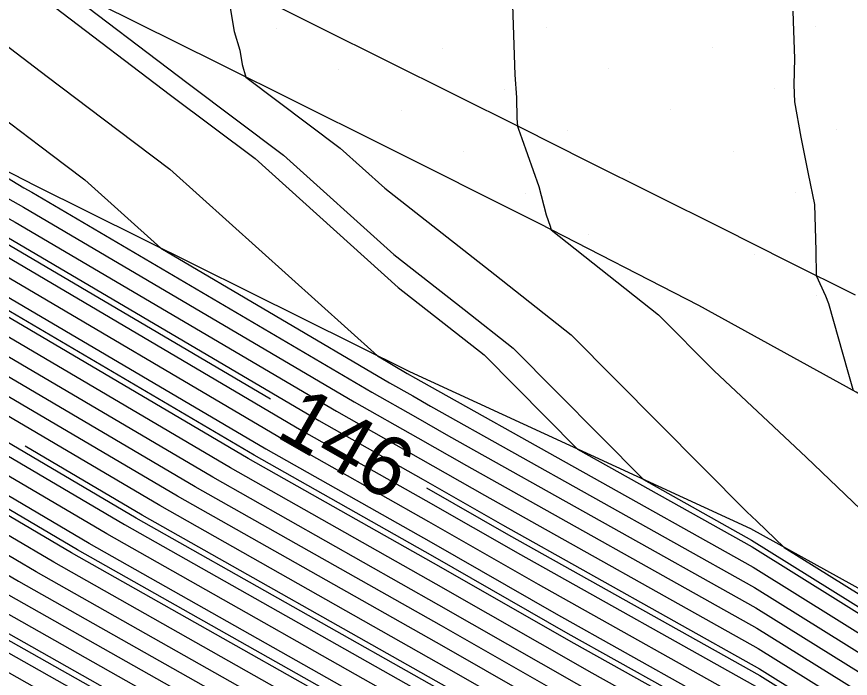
# Model space of a CAD drawing. Extents: x 2354170 to 2357230, y 866100 to 868290.
# Drawn here: x 2355234.51 to 2355262.37, y 867400.13 to 867422.25 of the extents above; entities that cross this region are included whole.
import ezdxf

# ---------------------------------------------------------------- set-up
doc = ezdxf.new("R2010")
doc.units = 0
for name, color, linetype in [('Default', 7, 'Continuous'), ('DTM Contours Major', 7, 'Continuous'), ('DTM Contours Minor', 7, 'Continuous'), ('DTM Contours Minor Text', 7, 'Continuous'), ('Exist DTM Breakline', 7, 'Continuous'), ('Exist DTM Scan Elevation Point', 7, 'Continuous'), ('Exist Roads EOP', 7, 'Continuous'), ('PH Exist DTM Breakline', 7, 'Continuous')]:
    doc.layers.add(name, color=color, linetype=linetype)

msp = doc.modelspace()

# ---------------------------------------------------------------- linework, layer by layer
at = {"layer": 'Default'}
for points in [[(2355192.812, 867440.624), (2355193.949, 867439.768), (2355195.388, 867438.69), (2355206.427, 867432.079), (2355206.938, 867431.728), (2355208.509, 867430.521), (2355208.638, 867430.43), (2355208.737, 867430.362), (2355208.813, 867430.307), (2355209.264, 867429.941), (2355232.009, 867416.082), (2355234.182, 867414.886), (2355244.609, 867408.747), (2355248.098, 867406.774), (2355250.744, 867405.262), (2355259.336, 867400.451), (2355263.605, 867397.789), (2355269.825, 867393.842), (2355276.331, 867389.237), (2355277.752, 867388.019)], [(2355262.299, 867384.671), (2355257.783, 867388.258), (2355257.651, 867388.332), (2355249.842, 867392.796), (2355232.803, 867402.43), (2355228.596, 867404.907), (2355213.717, 867413.097), (2355204.342, 867418.809), (2355203.654, 867419.229), (2355193.368, 867425.265), (2355187.08, 867428.432), (2355182.197, 867431.311), (2355176.175, 867435.307)], [(2355211.302, 867434.261), (2355212.896, 867433.144), (2355215.912, 867431.05), (2355218.242, 867429.399), (2355231.958, 867418.233), (2355234.753, 867416.53), (2355235.02, 867416.383), (2355246.38, 867409.694), (2355247.837, 867408.871), (2355248.941, 867408.24), (2355259.212, 867402.489), (2355264.314, 867399.307), (2355271.749, 867394.59), (2355275.355, 867392.037), (2355279.952, 867388.096), (2355281.22, 867387.914), (2355282.325, 867387.255), (2355285.016, 867387.535), (2355283.847, 867385.793), (2355284.488, 867384.975), (2355284.765, 867383.691), (2355288.731, 867379.455), (2355289.943, 867378.496)], [(2355286.118, 867377.057), (2355281.049, 867382.472), (2355280.748, 867383.863), (2355279.301, 867384.072), (2355277.632, 867385.503), (2355267.26, 867392.846), (2355262.66, 867395.765), (2355259.502, 867397.734), (2355253.147, 867401.292), (2355248.447, 867403.979), (2355242.248, 867407.484), (2355233.065, 867412.89), (2355228.351, 867415.485), (2355207.68, 867428.08), (2355206.162, 867429.005), (2355204.245, 867430.13), (2355202.852, 867430.831)], [(2355208.306, 867429.818), (2355231.095, 867415.933), (2355233.903, 867414.387), (2355244.019, 867408.431), (2355248.185, 867406.075), (2355251.345, 867404.269), (2355259.378, 867399.772), (2355263.369, 867397.283), (2355269.184, 867393.593), (2355276.656, 867388.303), (2355279.58, 867385.797), (2355281.777, 867385.48), (2355281.914, 867385.398), (2355282.249, 867385.433), (2355282.104, 867385.216), (2355282.184, 867385.114), (2355282.642, 867382.994), (2355289.185, 867376.004), (2355292.151, 867373.66), (2355294.345, 867371.427), (2355296.448, 867368.717), (2355304.108, 867359.282), (2355308.101, 867352.969)], [(2355215.099, 867429.702), (2355224.393, 867422.135), (2355233.839, 867416.38), (2355234.741, 867415.884), (2355245.79, 867409.378), (2355247.924, 867408.172), (2355249.542, 867407.247), (2355259.253, 867401.81), (2355264.078, 867398.801), (2355271.108, 867394.341), (2355275.68, 867391.104), (2355279.859, 867387.522), (2355281.359, 867387.305), (2355282.223, 867386.791), (2355284.324, 867387.009), (2355283.411, 867385.649), (2355283.912, 867385.01), (2355284.234, 867383.517), (2355288.844, 867378.592), (2355293.091, 867375.235), (2355296.233, 867372.037), (2355299.245, 867368.156), (2355304.938, 867361.144), (2355309.734, 867353.563)], [(2355208.097, 867429.239), (2355230.18, 867415.783), (2355233.624, 867413.888), (2355243.429, 867408.115), (2355248.272, 867405.376), (2355251.945, 867403.277), (2355259.419, 867399.092), (2355263.132, 867396.777), (2355268.543, 867393.344), (2355276.981, 867387.37), (2355279.487, 867385.222), (2355281.659, 867384.909), (2355282.111, 867382.82), (2355289.299, 867375.141), (2355291.837, 867373.135), (2355293.715, 867371.224), (2355295.515, 867368.904), (2355303.831, 867358.661), (2355307.557, 867352.771)], [(2355207.889, 867428.659), (2355229.266, 867415.634), (2355233.345, 867413.389), (2355242.838, 867407.799), (2355248.36, 867404.678), (2355252.546, 867402.284), (2355259.461, 867398.413), (2355262.896, 867396.271), (2355267.901, 867393.095), (2355277.306, 867386.436), (2355279.394, 867384.647), (2355281.204, 867384.386), (2355281.58, 867382.646), (2355289.413, 867374.278), (2355291.524, 867372.61), (2355293.085, 867371.02), (2355294.583, 867369.091), (2355303.554, 867358.04), (2355307.012, 867352.573)], [(2355305.924, 867352.178), (2355303.001, 867356.799), (2355292.717, 867369.465), (2355291.826, 867370.613), (2355290.897, 867371.559), (2355289.64, 867372.553), (2355280.518, 867382.298), (2355280.293, 867383.341), (2355279.208, 867383.497), (2355277.957, 867384.57), (2355266.619, 867392.597), (2355262.423, 867395.258), (2355259.544, 867397.054), (2355253.748, 867400.299), (2355248.534, 867403.28), (2355241.658, 867407.168), (2355232.786, 867412.391), (2355227.436, 867415.336), (2355207.471, 867427.5)], [(2355305.38, 867351.98), (2355302.724, 867356.178), (2355291.785, 867369.652), (2355291.197, 867370.41), (2355290.583, 867371.034), (2355289.754, 867371.69), (2355279.987, 867382.124), (2355279.837, 867382.818), (2355279.115, 867382.922), (2355278.282, 867383.636), (2355265.977, 867392.347), (2355262.187, 867394.752), (2355259.586, 867396.375), (2355254.349, 867399.306), (2355248.621, 867402.581), (2355241.068, 867406.852), (2355232.507, 867411.892), (2355226.522, 867415.186), (2355207.263, 867426.921)], [(2355306.814, 867329.532), (2355304.091, 867335.365), (2355299.954, 867349.931), (2355299.925, 867350.006), (2355289.127, 867363.131), (2355283.332, 867369.784), (2355275.862, 867377.77), (2355260.316, 867389.261), (2355259.672, 867389.773), (2355259.654, 867389.783), (2355249.493, 867395.592), (2355235.164, 867403.694), (2355229.714, 867406.903), (2355217.375, 867413.694), (2355205.176, 867421.127), (2355204.281, 867421.673), (2355196.087, 867426.481)], [(2355216.829, 867426.038), (2355232.924, 867416.231), (2355234.462, 867415.385), (2355245.2, 867409.063), (2355248.011, 867407.473), (2355250.143, 867406.255), (2355259.295, 867401.131), (2355263.842, 867398.295), (2355270.467, 867394.091), (2355276.005, 867390.17), (2355279.766, 867386.947), (2355281.498, 867386.697), (2355282.12, 867386.327), (2355283.633, 867386.484), (2355282.975, 867385.504), (2355283.336, 867385.045), (2355283.704, 867383.343), (2355288.958, 867377.729), (2355292.778, 867374.71), (2355295.604, 867371.834), (2355298.313, 867368.343), (2355304.661, 867360.523), (2355309.19, 867353.365)], [(2355194.728, 867425.873), (2355203.967, 867420.451), (2355204.759, 867419.968), (2355215.546, 867413.395), (2355229.155, 867405.905), (2355233.984, 867403.062), (2355249.667, 867394.194), (2355258.653, 867389.057), (2355258.727, 867389.015), (2355261.386, 867386.903), (2355275.096, 867376.769), (2355281.684, 867369.726), (2355288.916, 867361.423), (2355298.503, 867349.771), (2355299.346, 867347.54), (2355303.04, 867334.535), (2355305.472, 867329.327), (2355306.138, 867327.003), (2355307.428, 867319.909), (2355309.032, 867310.676), (2355309.288, 867309.033), (2355309.726, 867299.906), (2355310.819, 867287.141), (2355311.856, 867273.989)], [(2355307.099, 867342.891), (2355304.291, 867351.584), (2355302.17, 867354.937), (2355290.048, 867369.868), (2355289.969, 867369.965), (2355289.926, 867370.013), (2355278.926, 867381.773), (2355278.907, 867381.787), (2355264.695, 867391.849), (2355261.714, 867393.74), (2355259.669, 867395.016), (2355255.551, 867397.321), (2355248.796, 867401.183), (2355239.887, 867406.22), (2355231.948, 867410.894), (2355224.692, 867414.888), (2355206.845, 867425.762)], [(2355311.297, 867273.574), (2355310.188, 867287.632), (2355309.159, 867299.659), (2355308.746, 867308.258), (2355308.288, 867311.199), (2355306.779, 867319.882), (2355305.566, 867326.554), (2355304.8, 867329.224), (2355302.515, 867334.12), (2355299.043, 867346.344), (2355297.792, 867349.653), (2355288.811, 867360.569), (2355280.86, 867369.697), (2355274.713, 867376.269), (2355261.921, 867385.724), (2355258.255, 867388.636), (2355258.152, 867388.695), (2355249.755, 867393.495), (2355233.393, 867402.746), (2355228.876, 867405.406), (2355214.632, 867413.246), (2355204.551, 867419.389), (2355203.81, 867419.84), (2355194.048, 867425.569)], [(2355306.201, 867343.789), (2355303.747, 867351.386), (2355301.893, 867354.316), (2355291.3, 867367.364), (2355289.863, 867369.111), (2355289.102, 867369.985), (2355278.543, 867381.273), (2355276.335, 867382.905), (2355264.054, 867391.6), (2355261.478, 867393.234), (2355259.71, 867394.337), (2355256.152, 867396.329), (2355248.883, 867400.484), (2355239.297, 867405.904), (2355231.669, 867410.395), (2355223.778, 867414.739), (2355206.637, 867425.183)], [(2355310.179, 867272.744), (2355308.928, 867288.613), (2355308.025, 867299.165), (2355307.663, 867306.709), (2355306.8, 867312.243), (2355305.482, 867319.828), (2355304.422, 867325.656), (2355303.458, 867329.019), (2355301.464, 867333.29), (2355298.436, 867343.953), (2355296.369, 867349.418), (2355288.6, 867358.86), (2355279.211, 867369.64), (2355273.947, 867375.268), (2355262.991, 867383.366), (2355257.31, 867387.879), (2355257.151, 867387.969), (2355249.929, 867392.097), (2355232.213, 867402.115), (2355228.317, 867404.408), (2355212.802, 867412.948), (2355204.133, 867418.23), (2355203.497, 867418.618), (2355192.688, 867424.961)], [(2355309.62, 867272.329), (2355308.298, 867289.104), (2355307.458, 867298.918), (2355307.121, 867305.935), (2355306.055, 867312.765), (2355304.833, 867319.801), (2355303.85, 867325.207), (2355302.787, 867328.917), (2355300.939, 867332.875), (2355298.132, 867342.758), (2355295.658, 867349.3), (2355288.495, 867358.006), (2355278.387, 867369.611), (2355273.564, 867374.768), (2355263.526, 867382.188), (2355256.838, 867387.5), (2355256.65, 867387.606), (2355250.016, 867391.398), (2355231.622, 867401.799), (2355228.038, 867403.909), (2355211.888, 867412.799), (2355203.925, 867417.65), (2355203.34, 867418.007), (2355192.009, 867424.657)], [(2355206.22, 867424.024), (2355221.949, 867414.44), (2355231.11, 867409.398), (2355238.116, 867405.273), (2355249.057, 867399.086), (2355257.354, 867394.343), (2355259.793, 867392.978), (2355261.005, 867392.222), (2355262.771, 867391.102), (2355271.19, 867385.141), (2355277.777, 867380.272), (2355287.454, 867369.927), (2355289.653, 867367.402), (2355293.804, 867362.357), (2355301.34, 867353.075), (2355302.658, 867350.99), (2355304.404, 867345.586), (2355306.717, 867337.441)], [(2355306.192, 867337.025), (2355303.505, 867346.484), (2355302.114, 867350.792), (2355301.063, 867352.454), (2355295.055, 867359.854), (2355289.548, 867366.548), (2355286.629, 867369.898), (2355277.394, 867379.772), (2355268.618, 867386.259), (2355262.13, 867390.852), (2355260.769, 867391.716), (2355259.835, 867392.298), (2355257.955, 867393.351), (2355249.144, 867398.387), (2355237.526, 867404.957), (2355230.831, 867408.899), (2355221.034, 867414.291), (2355206.011, 867423.444)], [(2355241.547, 867423.163), (2355241.785, 867421.754), (2355241.973, 867421.134), (2355242.051, 867420.654), (2355242.17, 867420.233), (2355245.325, 867417.859), (2355246.816, 867416.516), (2355250.497, 867413.636), (2355253.049, 867411.612), (2355258.917, 867405.698), (2355259.251, 867405.385), (2355260.167, 867404.508), (2355265.26, 867401.331)], [(2355305.667, 867336.61), (2355302.607, 867347.382), (2355301.57, 867350.594), (2355300.786, 867351.833), (2355296.307, 867357.35), (2355289.442, 867365.694), (2355285.805, 867369.87), (2355277.011, 867379.271), (2355266.046, 867387.376), (2355261.488, 867390.603), (2355260.532, 867391.21), (2355259.876, 867391.619), (2355258.556, 867392.358), (2355249.232, 867397.689), (2355236.935, 867404.641), (2355230.551, 867408.4), (2355220.119, 867414.142), (2355205.802, 867422.865)], [(2355232.035, 867422.926), (2355235.535, 867420.254), (2355237.905, 867418.452), (2355239.633, 867417.151), (2355246.569, 867410.91), (2355247.561, 867410.326), (2355247.662, 867410.269), (2355247.739, 867410.225), (2355259.129, 867403.848), (2355264.787, 867400.319)], [(2355235.786, 867422.571), (2355239.657, 867419.629), (2355242.479, 867417.505), (2355247.266, 867413.197), (2355248.958, 867411.873), (2355250.131, 867410.942), (2355253.259, 867407.791), (2355259.087, 867404.528), (2355265.023, 867400.825)], [(2355251.084, 867422.641), (2355251.156, 867420.307), (2355251.221, 867419.553), (2355251.233, 867418.851), (2355251.255, 867418.587), (2355251.285, 867418.496), (2355251.395, 867418.178), (2355251.968, 867416.571), (2355252.205, 867415.624), (2355252.346, 867415.252), (2355252.377, 867415.129), (2355255.967, 867412.281), (2355257.821, 867410.413), (2355260.901, 867407.528), (2355264.551, 867404.03)], [(2355260.453, 867422.438), (2355260.47, 867421.776), (2355260.507, 867420.849), (2355260.48, 867419.974), (2355260.503, 867419.407), (2355260.72, 867418.219), (2355260.959, 867417.001), (2355261.172, 867415.967), (2355261.219, 867414.425), (2355261.236, 867413.593), (2355261.543, 867412.92), (2355261.64, 867412.66), (2355262.291, 867410.373), (2355262.468, 867409.749)], [(2355307.485, 867329.634), (2355304.616, 867335.78), (2355300.81, 867349.179), (2355300.481, 867350.199), (2355300.232, 867350.592), (2355298.811, 867352.343), (2355289.232, 867363.985), (2355284.157, 867369.812), (2355276.245, 867378.271), (2355260.902, 867389.612), (2355260.206, 867390.105), (2355260.06, 867390.198), (2355259.959, 867390.26), (2355259.758, 867390.373), (2355249.406, 867396.291), (2355235.755, 867404.009), (2355229.993, 867407.402), (2355218.29, 867413.843), (2355205.385, 867421.706), (2355204.437, 867422.284)], [(2355233.999, 867418.917), (2355235.283, 867417.936), (2355236.153, 867417.275), (2355236.787, 867416.797), (2355239.332, 867414.507), (2355246.971, 867410.01), (2355247.749, 867409.57), (2355248.34, 867409.232), (2355259.17, 867403.169), (2355264.551, 867399.813), (2355272.391, 867394.839), (2355275.03, 867392.971), (2355280.046, 867388.671), (2355281.081, 867388.522), (2355282.428, 867387.72), (2355285.708, 867388.06), (2355284.283, 867385.937), (2355285.064, 867384.94), (2355285.296, 867383.865), (2355288.617, 867380.318), (2355293.718, 867376.286), (2355297.492, 867372.444), (2355301.11, 867367.782), (2355305.492, 867362.385)], [(2355212.573, 867415.913), (2355216.461, 867413.545), (2355229.434, 867406.404), (2355234.574, 867403.378), (2355249.58, 867394.893), (2355259.153, 867389.42), (2355259.2, 867389.394), (2355260.851, 867388.082), (2355275.479, 867377.27), (2355282.508, 867369.755), (2355289.021, 867362.277), (2355292.738, 867357.76)], [(2355302.644, 867355.245), (2355302.447, 867355.557), (2355290.852, 867369.839), (2355290.567, 867370.206), (2355290.27, 867370.509), (2355289.868, 867370.827), (2355279.456, 867381.95), (2355279.381, 867382.295), (2355279.022, 867382.347), (2355278.607, 867382.703), (2355265.336, 867392.098), (2355261.951, 867394.246), (2355259.627, 867395.695), (2355254.95, 867398.314), (2355248.708, 867401.882), (2355240.477, 867406.536), (2355232.227, 867411.393), (2355225.607, 867415.037), (2355224.591, 867415.657)], [(2355303.078, 867343.461), (2355301.709, 867348.281), (2355301.025, 867350.397), (2355300.509, 867351.213), (2355297.559, 867354.847), (2355289.337, 867364.84), (2355284.981, 867369.841), (2355276.628, 867378.771), (2355263.474, 867388.494), (2355260.847, 867390.354), (2355260.296, 867390.704), (2355259.918, 867390.94), (2355259.157, 867391.366), (2355249.319, 867396.99), (2355236.345, 867404.325), (2355230.272, 867407.901), (2355229.844, 867408.137)], [(2355306.165, 867341.65), (2355305.302, 867344.687), (2355303.202, 867351.188), (2355301.616, 867353.695), (2355292.552, 867364.861), (2355289.758, 867368.256), (2355288.278, 867369.956), (2355278.16, 867380.772), (2355273.762, 867384.023), (2355263.412, 867391.351), (2355261.241, 867392.728), (2355259.752, 867393.657), (2355256.753, 867395.336), (2355248.97, 867399.785), (2355238.706, 867405.589), (2355234.801, 867407.888)]]:
    msp.add_lwpolyline(points, dxfattribs=at)
at = {"layer": 'DTM Contours Major'}
for points in [[(2355286.457, 867376.942), (2355281.226, 867382.53), (2355280.9, 867384.038), (2355279.332, 867384.264), (2355277.523, 867385.814), (2355267.474, 867392.929), (2355262.738, 867395.933), (2355259.489, 867397.96), (2355252.947, 867401.622), (2355248.418, 867404.212), (2355242.445, 867407.589), (2355233.158, 867413.056), (2355228.656, 867415.535), (2355207.749, 867428.273), (2355206.214, 867429.208), (2355204.471, 867430.231), (2355203.316, 867430.813)], [(2355274.912, 867374.843), (2355274.202, 867375.602), (2355262.635, 867384.152), (2355257.625, 867388.131), (2355257.484, 867388.211), (2355249.871, 867392.563), (2355232.606, 867402.325), (2355228.503, 867404.741), (2355213.412, 867413.047), (2355204.272, 867418.616), (2355203.601, 867419.025), (2355193.142, 867425.164), (2355189.739, 867426.878)]]:
    msp.add_lwpolyline(points, dxfattribs=at)
at = {"layer": 'DTM Contours Minor'}
for points in [[(2355099.996, 867480.719), (2355105.155, 867477.95), (2355112.167, 867474.108), (2355112.329, 867474.019), (2355131.239, 867463.854), (2355139.147, 867459.276), (2355150.082, 867452.522), (2355152.885, 867450.9), (2355158.937, 867448.13), (2355158.999, 867448.088), (2355168.776, 867442.325), (2355183.667, 867432.442), (2355187.76, 867430.029), (2355195.408, 867426.177), (2355204.124, 867421.062), (2355204.968, 867420.547), (2355216.461, 867413.545), (2355229.434, 867406.404), (2355234.574, 867403.378), (2355249.58, 867394.893), (2355259.153, 867389.42), (2355259.2, 867389.394), (2355260.851, 867388.082), (2355272.307, 867379.614)], [(2355193.343, 867439.434), (2355194.456, 867438.601), (2355206.736, 867431.246), (2355206.737, 867431.245), (2355206.742, 867431.241), (2355208.445, 867430.204), (2355231.705, 867416.032), (2355234.089, 867414.72), (2355242.998, 867409.475)], [(2355280.443, 867378.028), (2355278.032, 867380.606), (2355272.905, 867384.396), (2355263.198, 867391.268), (2355261.163, 867392.559), (2355259.766, 867393.431), (2355256.953, 867395.005), (2355248.999, 867399.552), (2355238.509, 867405.483), (2355231.296, 867409.73), (2355222.558, 867414.54), (2355206.359, 867424.41), (2355205.169, 867425.135), (2355199.94, 867428.204), (2355189.27, 867433.578)], [(2355218.242, 867429.399), (2355231.958, 867418.233), (2355234.753, 867416.53), (2355235.02, 867416.383), (2355246.38, 867409.694), (2355247.837, 867408.871), (2355248.941, 867408.24), (2355259.212, 867402.489), (2355264.314, 867399.307), (2355271.749, 867394.59), (2355275.355, 867392.037), (2355279.952, 867388.096), (2355281.22, 867387.914), (2355282.325, 867387.255), (2355285.016, 867387.535), (2355283.847, 867385.793), (2355284.488, 867384.975), (2355284.765, 867383.691), (2355288.731, 867379.455), (2355293.405, 867375.76), (2355296.863, 867372.241), (2355300.178, 867367.969), (2355305.215, 867361.764)], [(2355307.997, 867341.992), (2355304.835, 867351.782), (2355302.447, 867355.557), (2355290.852, 867369.839), (2355290.567, 867370.206), (2355290.27, 867370.509), (2355289.868, 867370.827), (2355279.456, 867381.95), (2355279.381, 867382.295), (2355279.022, 867382.347), (2355278.607, 867382.703), (2355265.336, 867392.098), (2355261.951, 867394.246), (2355259.627, 867395.695), (2355254.95, 867398.314), (2355248.708, 867401.882), (2355240.477, 867406.536), (2355232.227, 867411.393), (2355225.607, 867415.037), (2355207.054, 867426.341)], [(2355235.87, 867423.344), (2355240.24, 867420.022), (2355243.428, 867417.623), (2355247.116, 867414.303), (2355249.471, 867412.461), (2355251.104, 867411.166), (2355255.457, 867406.779), (2355259.073, 867404.754), (2355265.102, 867400.994), (2355273.887, 867395.42), (2355274.271, 867395.149), (2355280.263, 867390.013), (2355280.756, 867389.942), (2355282.668, 867388.803), (2355284.139, 867388.956), (2355285.552, 867388.789), (2355286.207, 867388.381), (2355286.147, 867387.508), (2355285.948, 867387.239), (2355285.3, 867386.273), (2355286.408, 867384.859), (2355286.535, 867384.271), (2355287.585, 867383.15)], [(2355305.317, 867336.334), (2355302.008, 867347.981), (2355301.207, 867350.463), (2355300.601, 867351.42), (2355297.142, 867355.681), (2355289.372, 867365.124), (2355285.256, 867369.851), (2355276.756, 867378.938), (2355264.331, 867388.122), (2355261.061, 867390.437), (2355260.375, 867390.872), (2355259.904, 867391.166), (2355258.956, 867391.697), (2355249.29, 867397.223), (2355236.542, 867404.431), (2355230.365, 867408.067), (2355219.51, 867414.042), (2355205.663, 867422.479)], [(2355248.206, 867406.496), (2355250.944, 867404.931), (2355259.35, 867400.225), (2355263.526, 867397.62), (2355269.612, 867393.759), (2355276.439, 867388.926), (2355279.642, 867386.18), (2355281.684, 867385.886), (2355281.983, 867385.708), (2355282.71, 867385.783), (2355282.394, 867385.312), (2355282.568, 867385.091), (2355282.996, 867383.111), (2355289.11, 867376.579), (2355292.36, 867374.01), (2355294.764, 867371.563), (2355297.069, 867368.592), (2355304.292, 867359.695), (2355308.464, 867353.101)]]:
    msp.add_lwpolyline(points, dxfattribs=at)
at = {"layer": 'Exist DTM Breakline'}
msp.add_lwpolyline([(2355262.547, 867412.936), (2355260.312, 867414.056), (2355258.076, 867415.176), (2355255.84, 867416.294), (2355253.604, 867417.412), (2355251.368, 867418.53), (2355249.132, 867419.648), (2355246.896, 867420.765), (2355244.659, 867421.883), (2355242.423, 867423)], dxfattribs=at)
at = {"layer": 'Exist DTM Scan Elevation Point'}
for p, q in [((2355243.194, 867421.866), (2355243.194, 867421.866)), ((2355252.208, 867421.897), (2355252.208, 867421.897)), ((2355261.222, 867421.929), (2355261.222, 867421.929)), ((2355248.744, 867421.192), (2355248.744, 867421.192)), ((2355257.757, 867421.224), (2355257.757, 867421.224)), ((2355245.279, 867420.486), (2355245.279, 867420.486)), ((2355254.293, 867420.518), (2355254.293, 867420.518)), ((2355250.829, 867419.813), (2355250.829, 867419.813)), ((2355259.842, 867419.844), (2355259.842, 867419.844)), ((2355247.364, 867419.107), (2355247.364, 867419.107)), ((2355256.378, 867419.139), (2355256.378, 867419.139)), ((2355252.914, 867418.433), (2355252.914, 867418.433)), ((2355261.927, 867418.465), (2355261.927, 867418.465)), ((2355249.449, 867417.728), (2355249.449, 867417.728)), ((2355258.463, 867417.759), (2355258.463, 867417.759)), ((2355254.999, 867417.054), (2355254.999, 867417.054)), ((2355251.534, 867416.348), (2355251.534, 867416.348)), ((2355260.548, 867416.38), (2355260.548, 867416.38)), ((2355253.619, 867414.969), (2355253.619, 867414.969)), ((2355259.168, 867414.295), (2355259.168, 867414.295)), ((2355261.253, 867412.915), (2355261.253, 867412.915))]:
    msp.add_line(p, q, dxfattribs=at)
at = {"layer": 'Exist Roads EOP'}
msp.add_lwpolyline([(2355283.091, 867397.253), (2355277.975, 867400.388), (2355272.862, 867403.526), (2355267.737, 867406.647), (2355262.568, 867409.694), (2355257.314, 867412.59), (2355251.978, 867415.333), (2355246.613, 867418.019), (2355241.243, 867420.695), (2355235.873, 867423.373), (2355230.505, 867426.052), (2355225.138, 867428.734), (2355219.772, 867431.42), (2355214.408, 867434.108), (2355209.045, 867436.797), (2355203.681, 867439.486), (2355198.317, 867442.174), (2355192.952, 867444.861)], dxfattribs=at)
at = {"layer": 'PH Exist DTM Breakline'}
msp.add_lwpolyline([(2355280.46, 867391.235), (2355274.142, 867395.519), (2355265.394, 867401.62), (2355259.051, 867405.124), (2355247.649, 867410.373), (2355235.138, 867416.592), (2355206.737, 867431.244), (2355191.277, 867438.296), (2355164.634, 867452.269), (2355154.996, 867456.973), (2355137.76, 867465.404), (2355102.312, 867483.232), (2355088.098, 867490.411), (2355056.326, 867505.512), (2355041.697, 867512.751), (2355024.659, 867520.002), (2355005.016, 867530.343)], dxfattribs=at)

# ---------------------------------------------------------------- texts
at = {"layer": 'DTM Contours Minor Text'}
msp.add_text('146', height=2, rotation=330.2365, dxfattribs=at).set_placement((2355243.123, 867408.235))

doc.saveas('drawing.dxf')
